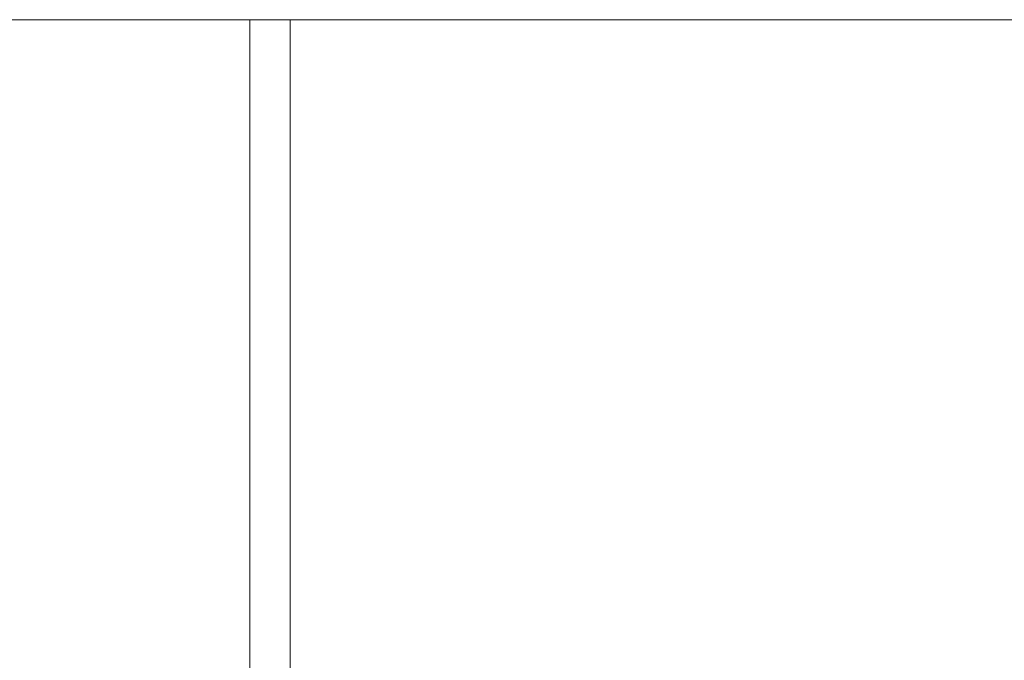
# Model space of a CAD drawing. Header units: millimetres. Extents: x -261 to 187, y -214 to 106.
# Tile 993 of 1056: x -205.95 to -196.14, y 22.95 to 29.33. Entities that reach past the tile are written whole.
import ezdxf

# ---------------------------------------------------------------- set-up
doc = ezdxf.new("R2010")
doc.units = ezdxf.units.MM
doc.header["$LTSCALE"] = 0.005
doc.header["$MEASUREMENT"] = 0
doc.layers.add('IFC-Laje-Contorno', color=9, linetype='Continuous', lineweight=5)
doc.layers.add('IFC-Parede padrão-Contorno', color=9, linetype='Continuous', lineweight=5)

msp = doc.modelspace()

# ---------------------------------------------------------------- linework, layer by layer
at = {"layer": 'IFC-Laje-Contorno', "lineweight": 5}
for p, q in [((-210.0891, 29.3272), (-203.6555, 29.3272)), ((-203.6555, 23.069), (-203.6555, 25.0396))]:
    msp.add_line(p, q, dxfattribs=at)
at = {"layer": 'IFC-Parede padrão-Contorno', "lineweight": 5}
for p, q in [((-206.886, 29.3272), (-171.0462, 29.3272)), ((-203.6554, 24.0877), (-203.6554, 29.3272)), ((-203.2547, 24.0877), (-203.2547, 29.3272)), ((-203.6554, 21.5593), (-203.6554, 24.0877)), ((-203.2547, 21.5593), (-203.2547, 24.0877))]:
    msp.add_line(p, q, dxfattribs=at)

doc.saveas('drawing.dxf')
